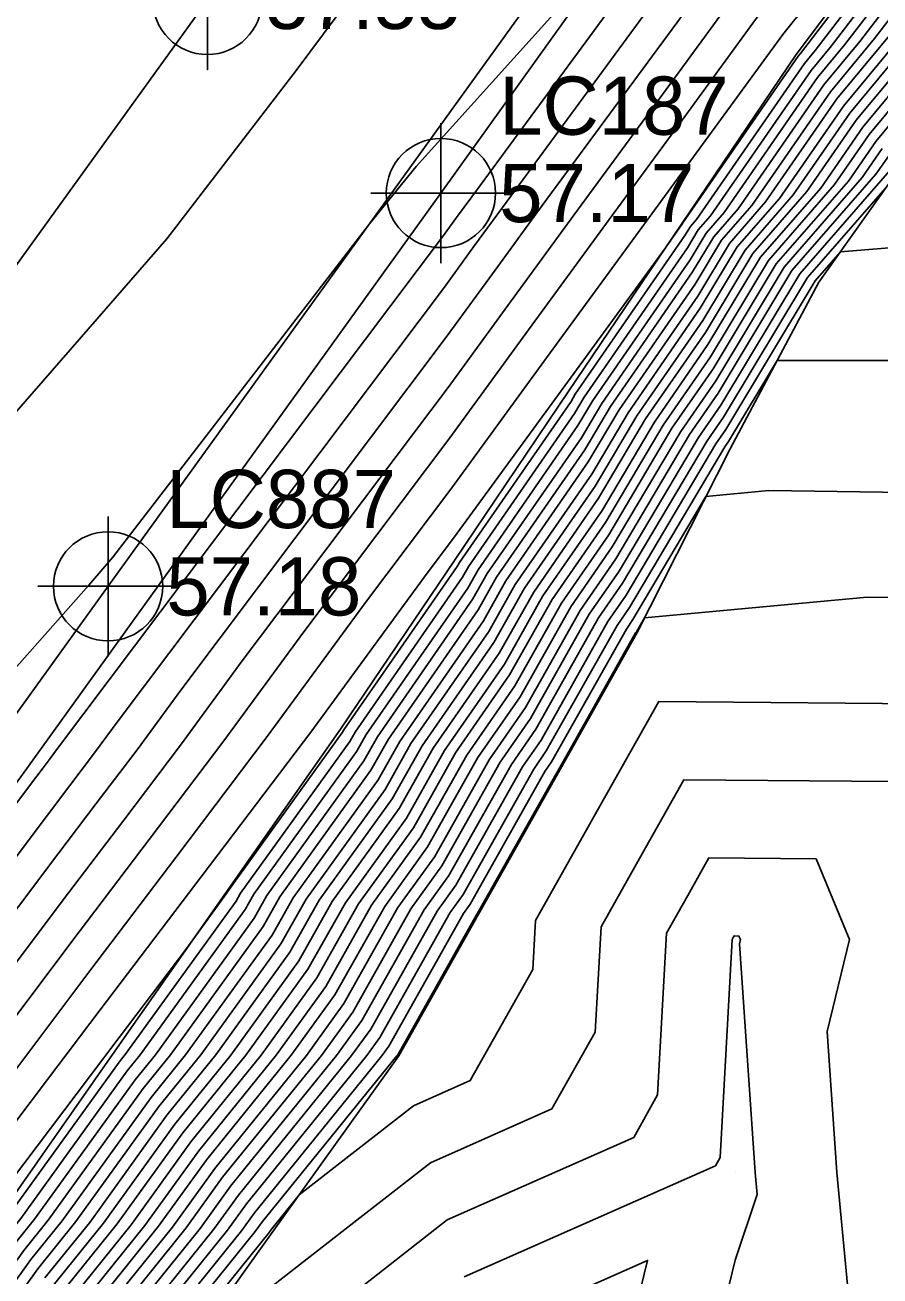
# Model space of a CAD drawing. Extents: x 2188792 to 2191981, y 386090 to 389710.
# Drawn here: x 2190139.6 to 2190176.3, y 387575.7 to 387629.4 of the extents above; entities that cross this region are included whole.
import ezdxf

# ---------------------------------------------------------------- set-up
doc = ezdxf.new("R2010")
doc.units = 0
for name, color, linetype in [('DTM Contours Major', 7, 'Continuous'), ('DTM Contours Minor', 7, 'Continuous'), ('Exist DTM QL2 LIDAR Elevation Point', 7, 'Continuous'), ('Exist Roads EOP', 7, 'Continuous'), ('Exist Roads EOP Cogo Elevation', 7, 'Continuous'), ('Exist Roads EOP Cogo Number', 7, 'Continuous'), ('Exist Roads EOP Cogo Point CELL', 7, 'Continuous'), ('Exist Roads EOT', 7, 'Continuous'), ('Exist Roads EOT Cogo Elevation', 7, 'Continuous'), ('Exist Roads EOT Cogo Number', 7, 'Continuous'), ('Exist Roads EOT Cogo Point CELL', 7, 'Continuous'), ('PH Exist DTM Breakline', 7, 'Continuous')]:
    doc.layers.add(name, color=color, linetype=linetype)

msp = doc.modelspace()

# ---------------------------------------------------------------- linework, layer by layer
at = {"layer": 'DTM Contours Major'}
for points in [[(2190091.393, 387530.607), (2190108.388, 387554.062), (2190108.431, 387554.123), (2190108.48, 387554.184), (2190108.533, 387554.249), (2190108.59, 387554.318), (2190126.056, 387578.434), (2190126.083, 387578.467), (2190126.108, 387578.499), (2190126.134, 387578.534), (2190140.156, 387597.174), (2190140.433, 387597.539), (2190140.728, 387597.929), (2190141.045, 387598.361), (2190157.562, 387620.323), (2190158.167, 387621.152), (2190158.815, 387622.039), (2190167.49, 387633.85), (2190168.237, 387634.874), (2190169.128, 387635.987), (2190170.079, 387637.175), (2190184.662, 387656.987)], [(2190177.393, 387635.531), (2190172.172, 387629.008), (2190167.794, 387623.009), (2190166.39, 387621.099), (2190162.031, 387615.129), (2190157.956, 387609.549), (2190154.257, 387604.63), (2190150.045, 387598.88), (2190146.112, 387593.69), (2190142.422, 387588.822), (2190138.204, 387583.214), (2190134.502, 387578.326), (2190131.026, 387573.736), (2190127.204, 387569.116), (2190120.791, 387560.26), (2190116.838, 387555.416), (2190113.147, 387550.892), (2190109.69, 387546.656), (2190106.731, 387542.448), (2190099.469, 387532.426)], [(2190179.508, 387633.984), (2190175.468, 387628.708), (2190173.93, 387626.854), (2190170.242, 387621.521), (2190169.204, 387620.33), (2190168.295, 387618.819), (2190164.392, 387613.172), (2190163.521, 387611.703), (2190159.485, 387605.874), (2190158.87, 387604.781), (2190154.769, 387598.87), (2190154.188, 387597.838), (2190150.022, 387592.055), (2190149.476, 387591.084), (2190145.243, 387585.22), (2190144.371, 387584.145), (2190140.055, 387578.156), (2190139.296, 387577.214), (2190134.904, 387571.112)], [(2190178.655, 387629.352), (2190175.319, 387625.33), (2190173.202, 387622.27), (2190170.879, 387619.603), (2190168.845, 387616.22), (2190166.278, 387612.506), (2190164.258, 387609.101), (2190161.474, 387605.08), (2190159.994, 387602.451), (2190157.164, 387598.373), (2190155.708, 387595.787), (2190152.834, 387591.796), (2190151.402, 387589.252), (2190148.481, 387585.206), (2190146.079, 387582.242), (2190143.014, 387577.991), (2190140.804, 387575.248)], [(2190176.708, 387623.805), (2190176.163, 387623.018), (2190172.554, 387618.876), (2190169.394, 387613.62), (2190168.163, 387611.839), (2190164.996, 387606.5), (2190163.463, 387604.286), (2190161.118, 387600.121), (2190159.56, 387597.876), (2190157.228, 387593.735), (2190155.646, 387591.538), (2190153.327, 387587.42), (2190151.719, 387585.192), (2190147.786, 387580.34), (2190145.974, 387577.826), (2190142.312, 387573.281)], [(2190189.144, 387609.181), (2190171.559, 387609.43), (2190168.864, 387609.176), (2190165.733, 387603.898), (2190165.451, 387603.491), (2190162.242, 387597.791), (2190161.956, 387597.379), (2190158.748, 387591.683), (2190158.457, 387591.279), (2190155.253, 387585.588), (2190154.957, 387585.178), (2190149.494, 387578.438), (2190148.934, 387577.661), (2190143.82, 387571.315)], [(2190168.607, 387570.159), (2190170.124, 387576.403), (2190171.064, 387579.219), (2190170.973, 387580.16), (2190170.3, 387589.984), (2190170.343, 387590.161), (2190170.279, 387590.316), (2190170.073, 387590.318), (2190170.032, 387590.246), (2190169.992, 387590.173), (2190169.474, 387580.811), (2190169.273, 387580.455), (2190158.49, 387575.684)]]:
    msp.add_lwpolyline(points, dxfattribs=at)
at = {"layer": 'DTM Contours Minor'}
for points in [[(2190065.514, 387514.559), (2190081.303, 387536.264), (2190082.63, 387538.282), (2190097.61, 387559.851), (2190098.692, 387561.489), (2190115.183, 387585.188), (2190115.572, 387585.629), (2190129.097, 387601.222), (2190133.281, 387605.947), (2190145.736, 387620.245), (2190151.288, 387627.466), (2190156.609, 387634.62), (2190165.07, 387645.609), (2190174.107, 387657.741), (2190181.981, 387667.906), (2190187.788, 387675.299), (2190199.057, 387689.861), (2190205.414, 387697.968), (2190216.141, 387711.606), (2190219.575, 387716.076), (2190234.549, 387735.079)], [(2190184.837, 387659.663), (2190167.502, 387636.111), (2190167.475, 387636.078), (2190167.45, 387636.047), (2190167.429, 387636.018), (2190165.598, 387633.525), (2190156.429, 387623.349), (2190154.429, 387620.887), (2190143.422, 387606.569), (2190142.383, 387605.376), (2190126.829, 387587.81), (2190122.267, 387582.551), (2190113.856, 387573.015), (2190106.443, 387562.363), (2190096.147, 387546.786), (2190090.433, 387538.558)], [(2190094.623, 387531.335), (2190107.725, 387549.417), (2190108.935, 387551.136), (2190110.347, 387552.867), (2190111.855, 387554.716), (2190113.47, 387556.695), (2190126.515, 387574.707), (2190128.06, 387576.575), (2190129.465, 387578.43), (2190130.962, 387580.406), (2190141.062, 387593.833), (2190142.704, 387596), (2190144.455, 387598.31), (2190146.33, 387600.869), (2190157.72, 387616.014), (2190159.713, 387618.743), (2190161.845, 387621.663), (2190167.611, 387629.514), (2190169.811, 387632.527), (2190172.434, 387635.805), (2190175.234, 387639.303), (2190184.312, 387651.637), (2190187.135, 387655.131), (2190190.153, 387658.866)], [(2190096.239, 387531.699), (2190107.394, 387547.094), (2190109.187, 387549.643), (2190111.28, 387552.209), (2190113.516, 387554.949), (2190115.911, 387557.883), (2190126.745, 387572.843), (2190129.049, 387575.628), (2190131.144, 387578.395), (2190133.376, 387581.342), (2190141.516, 387592.162), (2190143.84, 387595.23), (2190146.318, 387598.5), (2190148.972, 387602.122), (2190157.799, 387613.859), (2190160.485, 387617.538), (2190163.36, 387621.475), (2190167.672, 387627.346), (2190170.598, 387631.354), (2190174.087, 387635.713), (2190177.811, 387640.367), (2190184.137, 387648.961), (2190187.814, 387653.513), (2190191.746, 387658.38)], [(2190193.339, 387657.893), (2190188.494, 387651.895), (2190183.962, 387646.286), (2190180.388, 387641.431), (2190175.74, 387635.622), (2190171.385, 387630.181), (2190167.733, 387625.177), (2190164.875, 387621.287), (2190161.258, 387616.333), (2190157.877, 387611.704), (2190151.614, 387603.376), (2190148.181, 387598.69), (2190144.976, 387594.46), (2190141.969, 387590.492), (2190135.79, 387582.278), (2190132.823, 387578.36), (2190130.037, 387574.682), (2190126.975, 387570.98), (2190118.351, 387559.072), (2190115.177, 387555.183), (2190112.213, 387551.55), (2190109.438, 387548.149), (2190107.063, 387544.771), (2190097.854, 387532.062)], [(2190093.008, 387530.971), (2190108.057, 387551.739), (2190108.683, 387552.629), (2190109.414, 387553.525), (2190110.194, 387554.482), (2190111.03, 387555.507), (2190126.286, 387576.571), (2190127.072, 387577.521), (2190127.786, 387578.465), (2190128.548, 387579.47), (2190140.609, 387595.503), (2190141.569, 387596.769), (2190142.592, 387598.119), (2190143.687, 387599.615), (2190157.641, 387618.168), (2190158.94, 387619.948), (2190160.33, 387621.851), (2190167.551, 387631.682), (2190169.024, 387633.701), (2190170.781, 387635.896), (2190172.656, 387638.239), (2190184.487, 387654.312), (2190186.455, 387656.748)], [(2190178.377, 387635.321), (2190172.918, 387628.192), (2190172.819, 387628.073), (2190167.873, 387620.922), (2190167.864, 387620.912), (2190167.856, 387620.899), (2190167.133, 387619.852), (2190162.804, 387613.924), (2190158.035, 387607.394), (2190156.899, 387605.883), (2190151.908, 387599.07), (2190147.247, 387592.92), (2190142.876, 387587.151), (2190140.618, 387584.151), (2190136.181, 387578.291), (2190132.014, 387572.79), (2190127.434, 387567.252), (2190123.231, 387561.449), (2190118.499, 387555.65), (2190114.08, 387550.234), (2190109.942, 387545.163), (2190106.4, 387540.126), (2190101.085, 387532.79)], [(2190178.66, 387634.987), (2190173.555, 387628.321), (2190173.097, 387627.768), (2190168.465, 387621.072), (2190168.199, 387620.767), (2190167.966, 387620.379), (2190163.261, 387613.572), (2190163.079, 387613.264), (2190158.292, 387606.35), (2190158.195, 387606.179), (2190153.332, 387599.168), (2190153.276, 387599.069), (2190148.335, 387592.21), (2190148.321, 387592.184), (2190146.552, 387589.734), (2190143.329, 387585.481), (2190143.033, 387585.087), (2190137.859, 387578.256), (2190133.003, 387571.844)], [(2190178.942, 387634.653), (2190174.193, 387628.45), (2190173.375, 387627.463), (2190169.057, 387621.222), (2190168.534, 387620.621), (2190168.076, 387619.859), (2190163.638, 387613.439), (2190163.226, 387612.744), (2190158.69, 387606.192), (2190158.42, 387605.713), (2190153.811, 387599.069), (2190153.58, 387598.659), (2190148.898, 387592.158), (2190148.706, 387591.817), (2190143.947, 387585.226), (2190143.688, 387584.905), (2190138.871, 387578.222), (2190138.692, 387578.001), (2190133.822, 387571.234)], [(2190179.225, 387634.318), (2190174.83, 387628.579), (2190173.653, 387627.158), (2190169.649, 387621.371), (2190168.869, 387620.476), (2190168.186, 387619.339), (2190164.015, 387613.305), (2190163.374, 387612.223), (2190159.087, 387606.033), (2190158.645, 387605.247), (2190154.29, 387598.969), (2190153.884, 387598.249), (2190149.46, 387592.106), (2190149.091, 387591.451), (2190144.595, 387585.223), (2190144.029, 387584.525), (2190139.463, 387578.189), (2190138.994, 387577.608), (2190134.363, 387571.173)], [(2190179.791, 387633.65), (2190176.105, 387628.837), (2190174.208, 387626.549), (2190170.834, 387621.671), (2190169.539, 387620.185), (2190168.405, 387618.299), (2190164.77, 387613.039), (2190163.669, 387611.183), (2190159.883, 387605.715), (2190159.095, 387604.315), (2190155.248, 387598.771), (2190154.492, 387597.428), (2190150.585, 387592.003), (2190149.861, 387590.718), (2190145.89, 387585.218), (2190144.712, 387583.764), (2190140.646, 387578.123), (2190139.597, 387576.821), (2190135.445, 387571.052)], [(2190179.93, 387629.61), (2190175.875, 387624.72), (2190174.387, 387622.569), (2190171.549, 387619.312), (2190169.064, 387615.18), (2190167.032, 387612.239), (2190164.553, 387608.061), (2190162.269, 387604.762), (2190160.443, 387601.519), (2190158.123, 387598.174), (2190156.316, 387594.966), (2190153.959, 387591.693), (2190152.172, 387588.519), (2190149.776, 387585.201), (2190146.762, 387581.481), (2190144.198, 387577.925), (2190141.407, 387574.461)], [(2190180.567, 387629.739), (2190176.152, 387624.415), (2190174.979, 387622.719), (2190171.884, 387619.166), (2190169.174, 387614.66), (2190167.409, 387612.106), (2190164.701, 387607.54), (2190162.667, 387604.603), (2190160.668, 387601.053), (2190158.602, 387598.075), (2190156.62, 387594.556), (2190154.521, 387591.641), (2190152.557, 387588.153), (2190150.424, 387585.198), (2190147.103, 387581.101), (2190144.79, 387577.892), (2190141.709, 387574.068)], [(2190177.38, 387629.094), (2190174.764, 387625.939), (2190172.018, 387621.97), (2190170.209, 387619.894), (2190168.625, 387617.26), (2190165.524, 387612.772), (2190163.963, 387610.142), (2190160.678, 387605.397), (2190159.544, 387603.383), (2190156.206, 387598.572), (2190155.1, 387596.607), (2190151.709, 387591.9), (2190150.631, 387589.985), (2190147.186, 387585.212), (2190145.395, 387583.003), (2190141.83, 387578.057), (2190140.201, 387576.035), (2190136.527, 387570.93)], [(2190178.018, 387629.223), (2190175.041, 387625.634), (2190172.61, 387622.12), (2190170.544, 387619.748), (2190168.735, 387616.74), (2190165.901, 387612.639), (2190164.111, 387609.622), (2190161.076, 387605.239), (2190159.769, 387602.917), (2190156.685, 387598.472), (2190155.404, 387596.197), (2190152.272, 387591.848), (2190151.016, 387589.619), (2190147.833, 387585.209), (2190145.737, 387582.623), (2190142.422, 387578.024), (2190140.502, 387575.641)], [(2190179.292, 387629.481), (2190175.597, 387625.025), (2190173.794, 387622.419), (2190171.214, 387619.457), (2190168.954, 387615.7), (2190166.655, 387612.372), (2190164.406, 387608.581), (2190161.872, 387604.921), (2190160.219, 387601.985), (2190157.644, 387598.273), (2190156.012, 387595.376), (2190153.396, 387591.744), (2190151.787, 387588.886), (2190149.128, 387585.204), (2190146.42, 387581.862), (2190143.606, 387577.958), (2190141.105, 387574.855)], [(2190176.743, 387628.965), (2190174.486, 387626.244), (2190171.426, 387621.821), (2190169.874, 387620.039), (2190168.515, 387617.78), (2190165.147, 387612.906), (2190163.816, 387610.662), (2190160.281, 387605.556), (2190159.319, 387603.849), (2190155.727, 387598.671), (2190154.796, 387597.018), (2190151.147, 387591.951), (2190150.246, 387590.351), (2190146.538, 387585.215), (2190145.054, 387583.384), (2190141.238, 387578.09), (2190139.899, 387576.428), (2190135.986, 387570.991)], [(2190176.43, 387624.11), (2190175.571, 387622.868), (2190172.219, 387619.021), (2190169.284, 387614.14), (2190167.786, 387611.973), (2190164.848, 387607.02), (2190163.065, 387604.444), (2190160.893, 387600.587), (2190159.081, 387597.975), (2190156.924, 387594.145), (2190155.083, 387591.589), (2190152.942, 387587.786), (2190151.071, 387585.195), (2190147.445, 387580.72), (2190145.382, 387577.859), (2190142.01, 387573.675)], [(2190176.755, 387623.168), (2190172.889, 387618.73), (2190169.504, 387613.1), (2190168.54, 387611.706), (2190165.143, 387605.98), (2190163.86, 387604.127), (2190161.343, 387599.655), (2190160.039, 387597.776), (2190157.532, 387593.324), (2190156.208, 387591.486), (2190153.712, 387587.054), (2190152.367, 387585.19), (2190148.128, 387579.96), (2190146.566, 387577.793), (2190142.614, 387572.888)], [(2190176.653, 387622.52), (2190173.224, 387618.585), (2190169.613, 387612.581), (2190168.917, 387611.573), (2190165.291, 387605.459), (2190164.258, 387603.968), (2190161.567, 387599.189), (2190160.518, 387597.677), (2190157.836, 387592.914), (2190156.77, 387591.434), (2190154.097, 387586.687), (2190153.014, 387585.187), (2190148.47, 387579.579), (2190147.158, 387577.76), (2190142.915, 387572.495)], [(2190187.699, 387620.748), (2190174.643, 387619.683), (2190173.559, 387618.439), (2190169.723, 387612.061), (2190169.294, 387611.439), (2190165.438, 387604.939), (2190164.656, 387603.809), (2190161.792, 387598.723), (2190160.997, 387597.578), (2190158.14, 387592.504), (2190157.333, 387591.383), (2190154.482, 387586.321), (2190153.662, 387585.184), (2190148.811, 387579.199), (2190147.75, 387577.727), (2190143.217, 387572.102)], [(2190180.415, 387615.02), (2190171.921, 387615.014), (2190169.833, 387611.541), (2190169.671, 387611.306), (2190165.586, 387604.419), (2190165.054, 387603.65), (2190162.017, 387598.257), (2190161.476, 387597.478), (2190158.444, 387592.093), (2190157.895, 387591.331), (2190154.868, 387585.954), (2190154.31, 387585.181), (2190149.153, 387578.818), (2190148.342, 387577.694), (2190143.519, 387571.708)], [(2190184.702, 387604.739), (2190175.778, 387604.865), (2190166.231, 387603.968), (2190165.881, 387603.378), (2190165.849, 387603.333), (2190162.467, 387597.325), (2190162.435, 387597.279), (2190159.052, 387591.273), (2190159.02, 387591.228), (2190155.638, 387585.221), (2190155.605, 387585.176), (2190149.836, 387578.057), (2190149.526, 387577.627), (2190144.122, 387570.922)], [(2190179.645, 387600.268), (2190166.841, 387600.381), (2190164.196, 387595.683), (2190161.55, 387590.985), (2190161.433, 387588.872), (2190158.752, 387584.11), (2190156.319, 387583.034), (2190151.417, 387579.207), (2190150.177, 387577.677), (2190150.118, 387577.594), (2190144.424, 387570.528), (2190144.101, 387570.08), (2190138.751, 387563.406), (2190138.087, 387562.558), (2190133.013, 387556.221), (2190132.085, 387555.034), (2190127.537, 387549.715), (2190126.535, 387548.433), (2190122.051, 387543.182), (2190120.974, 387541.803), (2190116.554, 387536.621), (2190112.243, 387531.565)], [(2190176.91, 387596.947), (2190167.918, 387597.026), (2190166.141, 387593.87), (2190164.364, 387590.714), (2190164.113, 387586.185), (2190162.259, 387582.892), (2190157.043, 387580.584), (2190151.758, 387576.458), (2190146.533, 387572.379), (2190144.725, 387570.135), (2190144.642, 387570.019), (2190139.016, 387563.001), (2190138.622, 387562.497), (2190133.282, 387555.829), (2190132.614, 387554.974), (2190127.825, 387549.373), (2190127.082, 387548.423), (2190122.357, 387542.889), (2190121.541, 387541.844), (2190116.879, 387536.377), (2190112.331, 387531.045)], [(2190174.944, 387575.34), (2190174.477, 387580.16), (2190174.061, 387586.223), (2190175.023, 387590.161), (2190173.595, 387593.632), (2190168.996, 387593.672), (2190168.087, 387592.058), (2190167.178, 387590.444), (2190166.794, 387583.498), (2190165.766, 387581.674), (2190157.767, 387578.134), (2190153.724, 387574.977)], [(2190164.845, 387570.159), (2190166.359, 387576.395), (2190159.214, 387573.234)]]:
    msp.add_lwpolyline(points, dxfattribs=at)
at = {"layer": 'Exist DTM QL2 LIDAR Elevation Point'}
for p, q in [((2190170.124, 387590.161), (2190170.124, 387590.161)), ((2190170.124, 387580.16), (2190170.124, 387580.16))]:
    msp.add_line(p, q, dxfattribs=at)
at = {"layer": 'Exist Roads EOP'}
msp.add_lwpolyline([(2190335.128, 387868.989), (2190306.373, 387829.271), (2190274.581, 387784.921), (2190245.133, 387744.071), (2190214.553, 387701.741), (2190184.89, 387660.475), (2190157.493, 387622.204), (2190126.048, 387578.501), (2190091.216, 387530.568), (2190059.634, 387486.726), (2190026.932, 387441.783), (2189997.689, 387401.032), (2189957.023, 387344.154), (2189927.908, 387303.922), (2189889.008, 387250.224), (2189856.606, 387205.5), (2189825.68, 387162.612), (2189795.668, 387120.822), (2189765.955, 387079.619), (2189734.998, 387036.704), (2189703.849, 386993.356), (2189673.984, 386951.979), (2189643.253, 386909.427)], dxfattribs=at)
at = {"layer": 'Exist Roads EOP Cogo Point CELL'}
msp.add_lwpolyline([(2190157.493, 387625.204), (2190157.493, 387619.204), (2190157.493, 387622.204), (2190160.493, 387622.204), (2190154.493, 387622.204)], dxfattribs=at)
msp.add_circle((2190157.493, 387622.204), 2.344, dxfattribs=at)
at = {"layer": 'Exist Roads EOT'}
for points in [[(2190333.162, 387868.755), (2190301.785, 387825.12), (2190269.645, 387780.315), (2190237.827, 387736.49), (2190205.816, 387692.275), (2190173.845, 387647.822), (2190143.211, 387605.324), (2190112.772, 387563.076), (2190082.117, 387520.492), (2190050.947, 387477.405), (2190019.959, 387434.524), (2189989.253, 387391.986)], [(2190174.375, 387667.889), (2190147.471, 387630.495), (2190115.247, 387585.778), (2190081.202, 387538.232), (2190049.502, 387494.256), (2190017.538, 387450.182), (2189987.334, 387408.357), (2189946.666, 387352.019), (2189917.402, 387311.129), (2189878.955, 387257.772), (2189846.565, 387212.819), (2189815.837, 387170.306), (2189785.374, 387128.351), (2189755.717, 387086.921), (2189724.953, 387044.041), (2189693.727, 387000.805), (2189663.933, 386959.217), (2189633.425, 386917.196)]]:
    msp.add_lwpolyline(points, dxfattribs=at)
at = {"layer": 'Exist Roads EOT Cogo Point CELL'}
for points in [[(2190147.471, 387633.495), (2190147.471, 387627.495), (2190147.471, 387630.495), (2190144.471, 387630.495), (2190150.471, 387630.495)], [(2190143.211, 387608.324), (2190143.211, 387602.324), (2190143.211, 387605.324), (2190140.211, 387605.324), (2190146.211, 387605.324)]]:
    msp.add_lwpolyline(points, dxfattribs=at)
for centre in [(2190147.471, 387630.495), (2190143.211, 387605.324)]:
    msp.add_circle(centre, 2.344, dxfattribs=at)
at = {"layer": 'PH Exist DTM Breakline'}
for points in [[(2190274.919, 387765.778), (2190269.603, 387757.845), (2190264.824, 387751.133), (2190260.046, 387744.421), (2190255.267, 387737.709), (2190250.489, 387730.997), (2190245.711, 387724.285), (2190240.15, 387716.826), (2190234.59, 387709.367), (2190229.03, 387701.908), (2190223.47, 387694.449), (2190217.658, 387687.036), (2190211.846, 387679.623), (2190206.034, 387672.21), (2190200.222, 387664.797), (2190194.726, 387657.469), (2190189.23, 387650.141), (2190183.735, 387642.813), (2190178.239, 387635.484), (2190172.743, 387628.156)], [(2190172.743, 387628.156), (2190167.852, 387620.917), (2190162.961, 387613.678), (2190158.07, 387606.439), (2190153.179, 387599.2), (2190148.288, 387592.214), (2190143.398, 387585.228), (2190138.507, 387578.243), (2190133.616, 387571.257), (2190127.871, 387563.708), (2190122.125, 387556.16), (2190116.38, 387548.611), (2190110.634, 387541.063), (2190105.495, 387533.783), (2190100.357, 387526.504), (2190095.218, 387519.224)], [(2190102.826, 387514.545), (2190106.944, 387521.936), (2190112.657, 387529.121), (2190117.986, 387535.546), (2190123.316, 387541.971), (2190128.645, 387548.396), (2190133.975, 387554.821), (2190139.403, 387562.409), (2190144.831, 387569.998), (2190150.258, 387577.587), (2190155.686, 387585.175), (2190159.091, 387591.221), (2190162.495, 387597.267), (2190165.899, 387603.313), (2190169.9, 387611.225), (2190173.713, 387618.372), (2190177.189, 387623.277)]]:
    msp.add_lwpolyline(points, dxfattribs=at)

# ---------------------------------------------------------------- texts
at = {"layer": 'Exist Roads EOP Cogo Elevation'}
msp.add_text('57.17', height=2.5, dxfattribs=at).set_placement((2190159.993, 387620.954))
at = {"layer": 'Exist Roads EOP Cogo Number'}
msp.add_text('LC187', height=2.5, dxfattribs=at).set_placement((2190159.993, 387624.704))
at = {"layer": 'Exist Roads EOT Cogo Elevation'}
for s, p in [('57.55', (2190149.971, 387629.245)), ('57.18', (2190145.711, 387604.074))]:
    msp.add_text(s, height=2.5, dxfattribs=at).set_placement(p)
at = {"layer": 'Exist Roads EOT Cogo Number'}
msp.add_text('LC887', height=2.5, dxfattribs=at).set_placement((2190145.711, 387607.824))

doc.saveas('drawing.dxf')
